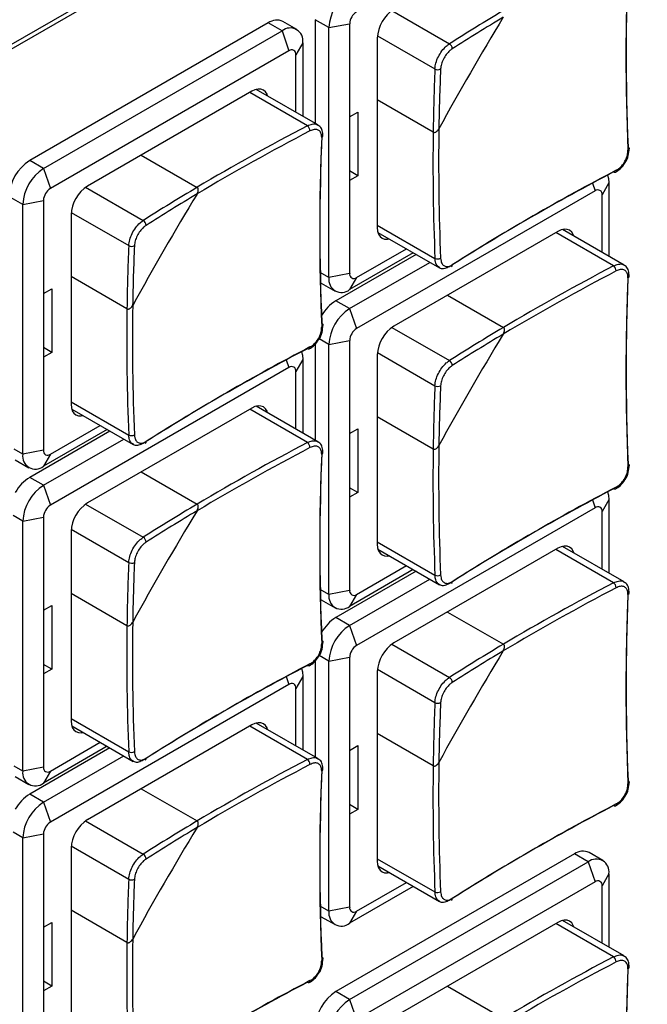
# Model space of a CAD drawing. Header units: millimetres. Extents: x 7146 to 9108, y -1574 to -663.
# Tile 260 of 289: x 8654 to 8686, y -1221 to -1171. Entities that reach past the tile are written whole.
import ezdxf

# ---------------------------------------------------------------- set-up
doc = ezdxf.new("R2010")
doc.units = ezdxf.units.MM
doc.header["$LTSCALE"] = 3

msp = doc.modelspace()

# ---------------------------------------------------------------- linework, layer by layer
at = {"linetype": 'Continuous', "lineweight": 30}
for p, q in [((8801.369, -1086.814), (8615.703, -1193.997)), ((8799.045, -1088.391), (8615.906, -1194.115)), ((8673.328, -1170.251), (8676.28, -1171.955)), ((8666.994, -1170.88), (8654.761, -1177.942)), ((8667.701, -1171.288), (8666.994, -1170.88)), ((8668.451, -1171.214), (8667.743, -1170.806)), ((8670.105, -1171.125), (8669.398, -1170.717)), ((8669.398, -1170.717), (8669.398, -1176.036)), ((8670.105, -1171.125), (8671.165, -1170.921)), ((8671.165, -1170.921), (8671.165, -1175.698)), ((8655.468, -1178.35), (8667.701, -1171.288)), ((8667.701, -1171.288), (8668.054, -1172.309)), ((8670.105, -1183.945), (8670.105, -1171.125)), ((8672.586, -1171.537), (8675.537, -1173.241)), ((8668.761, -1171.901), (8668.408, -1172.513)), ((8668.761, -1171.901), (8668.761, -1175.669)), ((8672.58, -1171.656), (8672.58, -1181.373)), ((8668.054, -1172.309), (8655.821, -1179.371)), ((8668.408, -1175.464), (8668.408, -1172.513)), ((8666.145, -1174.391), (8657.73, -1179.248)), ((8668.996, -1176.159), (8666.039, -1174.452)), ((8669.533, -1176.114), (8666.379, -1174.294)), ((8675.446, -1176.487), (8672.58, -1174.833)), ((8671.165, -1175.698), (8671.59, -1175.453)), ((8671.59, -1175.453), (8671.59, -1178.719)), ((8671.165, -1175.698), (8671.165, -1178.964)), ((8655.468, -1178.35), (8654.761, -1177.942)), ((8660.481, -1177.66), (8663.347, -1179.315)), ((8655.468, -1178.35), (8655.821, -1179.371)), ((8671.59, -1178.719), (8671.165, -1178.474)), ((8671.59, -1178.719), (8671.165, -1178.964)), ((8671.165, -1178.964), (8671.165, -1183.741)), ((8683.615, -1179.101), (8683.752, -1179.496)), ((8684.459, -1179.088), (8684.106, -1179.7)), ((8684.459, -1179.088), (8684.459, -1182.856)), ((8657.63, -1179.313), (8660.582, -1181.017)), ((8683.752, -1179.496), (8671.519, -1186.558)), ((8654.407, -1180.187), (8653.7, -1179.779)), ((8654.407, -1180.187), (8655.468, -1179.983)), ((8655.468, -1179.983), (8655.468, -1184.76)), ((8684.106, -1182.652), (8684.106, -1179.7)), ((8654.407, -1193.007), (8654.407, -1180.187)), ((8656.888, -1180.599), (8659.839, -1182.303)), ((8656.882, -1180.718), (8656.882, -1190.435)), ((8672.58, -1181.25), (8675.537, -1182.958)), ((8672.613, -1181.625), (8675.766, -1183.445)), ((8681.843, -1181.578), (8673.428, -1186.435)), ((8684.694, -1183.346), (8681.737, -1181.639)), ((8685.231, -1183.301), (8682.077, -1181.481)), ((8674.429, -1182.673), (8671.165, -1184.557)), ((8671.519, -1183.945), (8674.075, -1182.469)), ((8674.571, -1182.755), (8670.458, -1185.129)), ((8671.165, -1185.537), (8675.278, -1183.163)), ((8670.105, -1183.945), (8669.659, -1183.688)), ((8659.748, -1185.549), (8656.882, -1183.895)), ((8671.165, -1183.741), (8670.105, -1183.945)), ((8671.519, -1183.945), (8671.165, -1184.557)), ((8655.468, -1184.76), (8655.892, -1184.515)), ((8655.892, -1184.515), (8655.892, -1187.781)), ((8669.708, -1184.223), (8670.416, -1184.632)), ((8655.468, -1184.76), (8655.468, -1188.026)), ((8671.165, -1185.537), (8670.458, -1185.129)), ((8676.179, -1184.847), (8679.045, -1186.502)), ((8671.165, -1185.537), (8671.519, -1186.558)), ((8673.328, -1186.5), (8676.28, -1188.204)), ((8670.105, -1187.374), (8669.603, -1187.085)), ((8670.105, -1187.374), (8671.165, -1187.17)), ((8671.165, -1187.17), (8671.165, -1191.947)), ((8655.892, -1187.781), (8655.468, -1187.536)), ((8669.398, -1187.354), (8669.398, -1192.285)), ((8670.105, -1200.194), (8670.105, -1187.374)), ((8655.892, -1187.781), (8655.468, -1188.026)), ((8655.468, -1188.026), (8655.468, -1192.803)), ((8667.917, -1188.163), (8668.054, -1188.558)), ((8668.761, -1188.15), (8668.408, -1188.762)), ((8668.761, -1188.15), (8668.761, -1191.918)), ((8672.58, -1187.905), (8672.58, -1197.622)), ((8672.586, -1187.786), (8675.537, -1189.49)), ((8668.054, -1188.558), (8655.821, -1195.62)), ((8668.408, -1191.714), (8668.408, -1188.762)), ((8656.882, -1190.312), (8659.839, -1192.02)), ((8656.915, -1190.687), (8660.069, -1192.507)), ((8666.145, -1190.64), (8657.73, -1195.498)), ((8668.996, -1192.409), (8666.039, -1190.701)), ((8669.533, -1192.363), (8666.379, -1190.543)), ((8675.446, -1192.736), (8672.58, -1191.082)), ((8658.731, -1191.735), (8655.468, -1193.619)), ((8655.821, -1193.007), (8658.378, -1191.531)), ((8671.165, -1191.947), (8671.59, -1191.702)), ((8671.59, -1191.702), (8671.59, -1194.968)), ((8658.873, -1191.817), (8654.761, -1194.191)), ((8655.468, -1194.599), (8659.58, -1192.225)), ((8671.165, -1191.947), (8671.165, -1195.213)), ((8654.407, -1193.007), (8653.962, -1192.75)), ((8655.468, -1192.803), (8654.407, -1193.007)), ((8654.011, -1193.285), (8654.718, -1193.694)), ((8655.821, -1193.007), (8655.468, -1193.619)), ((8655.468, -1194.599), (8654.761, -1194.191)), ((8660.481, -1193.909), (8663.347, -1195.564)), ((8655.468, -1194.599), (8655.821, -1195.62)), ((8671.59, -1194.968), (8671.165, -1194.723)), ((8671.59, -1194.968), (8671.165, -1195.213)), ((8671.165, -1195.213), (8671.165, -1199.99)), ((8657.63, -1195.562), (8660.582, -1197.266)), ((8683.752, -1195.745), (8671.519, -1202.807)), ((8683.615, -1195.35), (8683.752, -1195.745)), ((8684.459, -1195.337), (8684.106, -1195.949)), ((8684.459, -1195.337), (8684.459, -1199.105)), ((8654.407, -1196.436), (8653.906, -1196.147)), ((8654.407, -1196.436), (8655.468, -1196.232)), ((8655.468, -1196.232), (8655.468, -1201.009)), ((8684.106, -1198.901), (8684.106, -1195.949)), ((8654.407, -1209.256), (8654.407, -1196.436)), ((8656.882, -1196.967), (8656.882, -1206.684)), ((8656.888, -1196.848), (8659.839, -1198.552)), ((8672.58, -1197.5), (8675.537, -1199.207)), ((8681.843, -1197.827), (8673.428, -1202.685)), ((8685.231, -1199.55), (8682.077, -1197.73)), ((8672.613, -1197.874), (8675.766, -1199.694)), ((8684.694, -1199.596), (8681.737, -1197.888)), ((8671.519, -1200.194), (8674.075, -1198.718)), ((8674.571, -1199.004), (8670.458, -1201.378)), ((8674.429, -1198.922), (8671.165, -1200.806)), ((8671.165, -1201.786), (8675.278, -1199.412)), ((8659.748, -1201.798), (8656.882, -1200.144)), ((8670.105, -1200.194), (8669.659, -1199.937)), ((8671.165, -1199.99), (8670.105, -1200.194)), ((8671.519, -1200.194), (8671.165, -1200.806)), ((8655.468, -1201.009), (8655.892, -1200.764)), ((8655.892, -1200.764), (8655.892, -1204.03)), ((8669.708, -1200.472), (8670.416, -1200.881)), ((8655.468, -1201.009), (8655.468, -1204.275)), ((8671.165, -1201.786), (8670.458, -1201.378)), ((8676.179, -1201.097), (8679.045, -1202.751)), ((8671.165, -1201.786), (8671.519, -1202.807)), ((8673.328, -1202.749), (8676.28, -1204.453)), ((8670.105, -1203.623), (8669.603, -1203.334)), ((8655.892, -1204.03), (8655.468, -1203.785)), ((8669.398, -1203.603), (8669.398, -1208.534)), ((8670.105, -1203.623), (8671.165, -1203.419)), ((8670.105, -1216.443), (8670.105, -1203.623)), ((8671.165, -1203.419), (8671.165, -1208.196)), ((8655.892, -1204.03), (8655.468, -1204.275)), ((8655.468, -1204.275), (8655.468, -1209.052)), ((8667.917, -1204.412), (8668.054, -1204.807)), ((8668.761, -1204.399), (8668.408, -1205.011)), ((8668.761, -1204.399), (8668.761, -1208.167)), ((8672.58, -1204.154), (8672.58, -1213.871)), ((8672.586, -1204.035), (8675.537, -1205.739)), ((8668.054, -1204.807), (8655.821, -1211.869)), ((8668.408, -1207.963), (8668.408, -1205.011)), ((8656.882, -1206.562), (8659.839, -1208.269)), ((8656.915, -1206.936), (8660.069, -1208.756)), ((8666.145, -1206.889), (8657.73, -1211.747)), ((8669.533, -1208.612), (8666.379, -1206.792)), ((8668.996, -1208.658), (8666.039, -1206.95)), ((8675.446, -1208.986), (8672.58, -1207.331)), ((8655.821, -1209.256), (8658.378, -1207.78)), ((8671.165, -1208.196), (8671.59, -1207.951)), ((8671.59, -1207.951), (8671.59, -1211.217)), ((8658.873, -1208.066), (8654.761, -1210.44)), ((8658.731, -1207.984), (8655.468, -1209.869)), ((8671.165, -1208.196), (8671.165, -1211.462)), ((8655.468, -1210.848), (8659.58, -1208.474)), ((8654.407, -1209.256), (8653.962, -1208.999)), ((8655.468, -1209.052), (8654.407, -1209.256)), ((8655.821, -1209.256), (8655.468, -1209.869)), ((8654.011, -1209.535), (8654.718, -1209.943)), ((8655.468, -1210.848), (8654.761, -1210.44)), ((8660.481, -1210.159), (8663.347, -1211.813)), ((8655.468, -1210.848), (8655.821, -1211.869)), ((8671.59, -1211.217), (8671.165, -1210.972)), ((8671.59, -1211.217), (8671.165, -1211.462)), ((8671.165, -1211.462), (8671.165, -1216.239)), ((8657.63, -1211.811), (8660.582, -1213.515)), ((8654.407, -1212.686), (8653.906, -1212.396)), ((8654.407, -1212.686), (8655.468, -1212.481)), ((8655.468, -1212.481), (8655.468, -1217.258)), ((8654.407, -1225.505), (8654.407, -1212.686)), ((8656.882, -1213.216), (8656.882, -1222.933)), ((8656.888, -1213.097), (8659.839, -1214.801)), ((8682.691, -1213.505), (8670.458, -1220.567)), ((8683.398, -1213.913), (8682.691, -1213.505)), ((8684.148, -1213.839), (8683.441, -1213.431)), ((8671.165, -1220.975), (8683.398, -1213.913)), ((8672.58, -1213.749), (8675.537, -1215.456)), ((8683.398, -1213.913), (8683.752, -1214.934)), ((8672.613, -1214.123), (8675.766, -1215.943)), ((8683.752, -1214.934), (8671.519, -1221.996)), ((8671.519, -1216.443), (8674.075, -1214.967)), ((8684.459, -1214.526), (8684.106, -1215.138)), ((8684.459, -1214.526), (8684.459, -1218.293)), ((8674.429, -1215.172), (8671.165, -1217.056)), ((8684.106, -1218.089), (8684.106, -1215.138)), ((8659.748, -1218.048), (8656.882, -1216.393)), ((8670.105, -1216.443), (8669.659, -1216.186)), ((8671.165, -1216.239), (8670.105, -1216.443)), ((8671.519, -1216.443), (8671.165, -1217.056)), ((8655.468, -1217.258), (8655.892, -1217.013)), ((8655.892, -1217.013), (8655.892, -1220.279)), ((8669.708, -1216.722), (8670.416, -1217.13)), ((8681.843, -1217.016), (8673.428, -1221.873)), ((8685.231, -1218.739), (8682.077, -1216.918)), ((8655.468, -1217.258), (8655.468, -1220.524)), ((8684.694, -1218.784), (8681.737, -1217.077)), ((8655.892, -1220.279), (8655.468, -1220.034)), ((8655.892, -1220.279), (8655.468, -1220.524)), ((8655.468, -1220.524), (8655.468, -1225.301)), ((8671.165, -1220.975), (8670.458, -1220.567)), ((8676.179, -1220.285), (8679.045, -1221.94)), ((8671.165, -1220.975), (8671.519, -1221.996))]:
    msp.add_line(p, q, dxfattribs=at)
at = {"linetype": 'Continuous', "lineweight": 30, "flags": 128}
for points in [[(8666.96, -1174.629), (8666.929, -1174.543), (8666.851, -1174.419), (8666.745, -1174.331), (8666.616, -1174.284), (8666.47, -1174.278), (8666.311, -1174.314), (8666.145, -1174.391)], [(8685.437, -1177.243), (8685.462, -1177.259), (8685.481, -1177.279), (8685.492, -1177.3), (8685.495, -1177.322), (8685.49, -1177.344), (8685.477, -1177.366), (8685.456, -1177.385), (8685.428, -1177.402)], [(8684.828, -1178.442), (8684.827, -1178.474), (8684.82, -1178.502), (8684.809, -1178.524), (8684.792, -1178.54), (8684.771, -1178.548), (8684.747, -1178.549), (8684.721, -1178.543), (8684.694, -1178.529)], [(8684.389, -1178.689), (8684.439, -1178.86), (8684.459, -1179.088)], [(8672.58, -1181.373), (8672.596, -1181.555), (8672.644, -1181.71), (8672.723, -1181.835), (8672.828, -1181.922), (8672.957, -1181.97), (8673.103, -1181.976), (8673.194, -1181.96)], [(8682.658, -1181.816), (8682.627, -1181.73), (8682.548, -1181.606), (8682.443, -1181.518), (8682.314, -1181.471), (8682.168, -1181.465), (8682.008, -1181.501), (8681.843, -1181.578)], [(8669.739, -1186.305), (8669.765, -1186.321), (8669.783, -1186.341), (8669.794, -1186.362), (8669.797, -1186.384), (8669.792, -1186.406), (8669.779, -1186.428), (8669.758, -1186.447), (8669.731, -1186.465)], [(8668.691, -1187.752), (8668.741, -1187.923), (8668.761, -1188.15)], [(8669.131, -1187.504), (8669.129, -1187.536), (8669.123, -1187.564), (8669.111, -1187.586), (8669.094, -1187.602), (8669.073, -1187.61), (8669.05, -1187.611), (8669.024, -1187.605), (8668.996, -1187.591)], [(8656.882, -1190.435), (8656.898, -1190.617), (8656.947, -1190.773), (8657.025, -1190.897), (8657.13, -1190.984), (8657.259, -1191.032), (8657.406, -1191.038), (8657.496, -1191.022)], [(8666.96, -1190.878), (8666.929, -1190.792), (8666.851, -1190.668), (8666.745, -1190.581), (8666.616, -1190.533), (8666.47, -1190.527), (8666.311, -1190.563), (8666.145, -1190.64)], [(8685.437, -1193.492), (8685.462, -1193.509), (8685.481, -1193.528), (8685.492, -1193.549), (8685.495, -1193.571), (8685.49, -1193.593), (8685.477, -1193.615), (8685.456, -1193.634), (8685.428, -1193.652)], [(8684.828, -1194.691), (8684.827, -1194.723), (8684.82, -1194.751), (8684.809, -1194.773), (8684.792, -1194.789), (8684.771, -1194.798), (8684.747, -1194.798), (8684.721, -1194.792), (8684.694, -1194.778)], [(8684.389, -1194.939), (8684.439, -1195.11), (8684.459, -1195.337)], [(8672.58, -1197.622), (8672.596, -1197.804), (8672.644, -1197.96), (8672.723, -1198.084), (8672.828, -1198.171), (8672.957, -1198.219), (8673.103, -1198.225), (8673.194, -1198.209)], [(8682.658, -1198.065), (8682.627, -1197.979), (8682.548, -1197.855), (8682.443, -1197.768), (8682.314, -1197.72), (8682.168, -1197.714), (8682.008, -1197.75), (8681.843, -1197.827)], [(8669.739, -1202.554), (8669.765, -1202.571), (8669.783, -1202.59), (8669.794, -1202.611), (8669.797, -1202.633), (8669.792, -1202.655), (8669.779, -1202.677), (8669.758, -1202.697), (8669.731, -1202.714)], [(8669.131, -1203.753), (8669.129, -1203.785), (8669.123, -1203.813), (8669.111, -1203.835), (8669.094, -1203.851), (8669.073, -1203.86), (8669.05, -1203.861), (8669.024, -1203.854), (8668.996, -1203.84)], [(8668.691, -1204.001), (8668.741, -1204.172), (8668.761, -1204.399)], [(8656.882, -1206.684), (8656.898, -1206.866), (8656.947, -1207.022), (8657.025, -1207.146), (8657.13, -1207.233), (8657.259, -1207.281), (8657.406, -1207.287), (8657.496, -1207.271)], [(8666.96, -1207.127), (8666.929, -1207.041), (8666.851, -1206.917), (8666.745, -1206.83), (8666.616, -1206.782), (8666.47, -1206.776), (8666.311, -1206.812), (8666.145, -1206.889)], [(8685.437, -1209.741), (8685.462, -1209.758), (8685.481, -1209.777), (8685.492, -1209.798), (8685.495, -1209.82), (8685.49, -1209.842), (8685.477, -1209.864), (8685.456, -1209.884), (8685.428, -1209.901)], [(8684.828, -1210.94), (8684.827, -1210.972), (8684.82, -1211), (8684.809, -1211.022), (8684.792, -1211.038), (8684.771, -1211.047), (8684.747, -1211.048), (8684.721, -1211.041), (8684.694, -1211.027)], [(8672.58, -1213.871), (8672.596, -1214.053), (8672.644, -1214.209), (8672.723, -1214.333), (8672.828, -1214.421), (8672.957, -1214.468), (8673.103, -1214.474), (8673.194, -1214.458)], [(8682.658, -1217.254), (8682.627, -1217.168), (8682.548, -1217.044), (8682.443, -1216.956), (8682.314, -1216.909), (8682.168, -1216.903), (8682.008, -1216.939), (8681.843, -1217.016)], [(8669.739, -1218.803), (8669.765, -1218.82), (8669.783, -1218.839), (8669.794, -1218.86), (8669.797, -1218.882), (8669.792, -1218.905), (8669.779, -1218.926), (8669.758, -1218.946), (8669.731, -1218.963)], [(8669.131, -1220.002), (8669.129, -1220.035), (8669.123, -1220.062), (8669.111, -1220.085), (8669.094, -1220.1), (8669.073, -1220.109), (8669.05, -1220.11), (8669.024, -1220.103), (8668.996, -1220.089)]]:
    msp.add_lwpolyline(points, dxfattribs=at)
at = {"linetype": 'Continuous', "lineweight": 30}
for centre, radius, start, end in [((8801.011, -1172.384), 115.676, 177.59286, 182.40714), ((8800.847, -1172.552), 115.52, 177.59353, 182.40647), ((8672.408, -1171.23), 2.305, 122.6055, 177.3943), ((8671.933, -1170.956), 0.768, 122.6049, 177.3946), ((8674.422, -1171.74), 1.844, 122.6053, 177.3945), ((8735.363, -1264.849), 110.092, 120.76751, 122.45762), ((8667.433, -1171.493), 0.754, 65.6924, 125.6182), ((8807.327, -1248.472), 150.075, 148.73964, 151.26036), ((8735.363, -1264.865), 109.815, 120.85649, 122.45761), ((8668.115, -1171.796), 0.655, 350.7868, 129.2032), ((8676.135, -1172.209), 0.292, 0.8335, 60.4096), ((8668.192, -1172.478), 0.218, 350.7883, 129.2026), ((8785.539, -1177.967), 110.103, 177.53972, 179.2298), ((8675.685, -1172.989), 0.292, 239.5947, 299.1597), ((8785.55, -1177.958), 109.824, 177.5397, 179.14083), ((8723.94, -1281.159), 118.216, 117.62186, 120.83733), ((8723.968, -1281.207), 118.562, 117.62308, 120.75044), ((8668.812, -1176.419), 0.318, 0.3609, 54.651), ((8785.313, -1181.447), 115.676, 177.59286, 182.40714), ((8794.006, -1178.046), 118.57, 179.24686, 182.37424), ((8793.95, -1178.045), 118.224, 179.15997, 182.37547), ((8785.149, -1181.614), 115.52, 177.59353, 182.40647), ((8669.69, -1176.663), 0.108, 291.9227, 350.6402), ((8656.003, -1179.884), 2.305, 122.6054, 177.3945), ((8656.71, -1180.292), 2.305, 122.6054, 177.3945), ((8738.265, -1281.042), 115.667, 117.59017, 122.40445), ((8738.328, -1280.816), 115.511, 117.59084, 122.40378), ((8656.235, -1180.018), 0.768, 122.6061, 177.3934), ((8658.724, -1180.802), 1.844, 122.6053, 177.3945), ((8791.629, -1257.535), 150.075, 148.73964, 151.26036), ((8719.665, -1273.911), 110.092, 120.76751, 122.45762), ((8719.663, -1273.925), 109.812, 120.85648, 122.45764), ((8683.89, -1179.665), 0.218, 350.7838, 129.2039), ((8660.438, -1181.271), 0.292, 0.8414, 60.4064), ((8769.841, -1187.029), 110.103, 177.53972, 179.2298), ((8659.987, -1182.051), 0.292, 239.5947, 299.1597), ((8769.852, -1187.021), 109.824, 177.5397, 179.14083), ((8675.67, -1182.668), 0.318, 245.3558, 299.6368), ((8676.328, -1183.31), 0.101, 305.8928, 10.2312), ((8739.637, -1288.346), 118.215, 117.62185, 120.83734), ((8739.666, -1288.394), 118.562, 117.62308, 120.75044), ((8684.51, -1183.606), 0.318, 0.3565, 54.6508), ((8670.751, -1184.05), 0.655, 170.7864, 309.2036), ((8671.381, -1183.776), 0.218, 170.7863, 309.2045), ((8800.847, -1188.801), 115.52, 177.59353, 182.40647), ((8801.011, -1188.634), 115.676, 177.59286, 182.40714), ((8685.388, -1183.85), 0.108, 291.9216, 350.6407), ((8671.598, -1186.958), 2.156, 121.9291, 150.4682), ((8778.308, -1187.108), 118.57, 179.24686, 182.37424), ((8778.252, -1187.107), 118.224, 179.15997, 182.37547), ((8672.408, -1187.479), 2.305, 122.6054, 177.3943), ((8671.933, -1187.205), 0.768, 122.6051, 177.3944), ((8674.422, -1187.989), 1.844, 122.6053, 177.3945), ((8735.363, -1281.098), 110.092, 120.76751, 122.45762), ((8807.33, -1264.723), 150.079, 148.73967, 151.26033), ((8735.363, -1281.115), 109.815, 120.85649, 122.45761), ((8722.567, -1290.104), 115.667, 117.59017, 122.40445), ((8722.63, -1289.878), 115.511, 117.59084, 122.40378), ((8676.135, -1188.458), 0.292, 0.8339, 60.4093), ((8668.192, -1188.727), 0.218, 350.7885, 129.2023), ((8785.539, -1194.216), 110.103, 177.53972, 179.2298), ((8675.685, -1189.238), 0.292, 239.5938, 299.1607), ((8785.55, -1194.208), 109.824, 177.5397, 179.14082), ((8659.972, -1191.73), 0.318, 245.3558, 299.6368), ((8655.683, -1192.838), 0.218, 170.7883, 309.2024), ((8660.63, -1192.372), 0.102, 305.8997, 10.2163), ((8723.94, -1297.409), 118.216, 117.62186, 120.83733), ((8723.968, -1297.456), 118.562, 117.62308, 120.75044), ((8668.812, -1192.668), 0.318, 0.3613, 54.6508), ((8794.006, -1194.295), 118.57, 179.24686, 182.37424), ((8793.95, -1194.294), 118.224, 179.15997, 182.37547), ((8655.054, -1193.112), 0.655, 170.786, 309.2035), ((8785.149, -1197.863), 115.52, 177.59353, 182.40647), ((8785.313, -1197.696), 115.676, 177.59286, 182.40714), ((8669.69, -1192.912), 0.108, 291.9216, 350.6407), ((8655.901, -1196.021), 2.156, 121.9296, 150.4678), ((8656.71, -1196.541), 2.305, 122.6054, 177.3945), ((8738.265, -1297.291), 115.667, 117.59017, 122.40445), ((8738.328, -1297.065), 115.511, 117.59084, 122.40378), ((8656.235, -1196.267), 0.768, 122.6063, 177.3932), ((8658.724, -1197.051), 1.844, 122.6053, 177.3945), ((8719.665, -1290.16), 110.092, 120.76751, 122.45762), ((8683.89, -1195.914), 0.218, 350.7835, 129.2043), ((8791.632, -1273.786), 150.079, 148.73967, 151.26033), ((8719.663, -1290.174), 109.812, 120.85648, 122.45764), ((8660.438, -1197.52), 0.292, 0.8418, 60.4062), ((8769.841, -1203.279), 110.103, 177.53972, 179.2298), ((8659.987, -1198.3), 0.292, 239.5938, 299.1607), ((8769.853, -1203.27), 109.824, 177.5397, 179.14082), ((8675.67, -1198.917), 0.318, 245.355, 299.6382), ((8676.328, -1199.559), 0.101, 305.6948, 10.4286), ((8739.637, -1304.595), 118.215, 117.62185, 120.83734), ((8739.666, -1304.643), 118.562, 117.62308, 120.75044), ((8684.51, -1199.855), 0.318, 0.3554, 54.6518), ((8670.751, -1200.299), 0.655, 170.7866, 309.2034), ((8671.381, -1200.025), 0.218, 170.786, 309.2054), ((8800.847, -1205.05), 115.52, 177.59353, 182.40647), ((8801.011, -1204.883), 115.676, 177.59286, 182.40714), ((8685.388, -1200.099), 0.108, 291.9239, 350.6384), ((8671.599, -1203.208), 2.156, 121.9296, 150.4678), ((8778.308, -1203.357), 118.57, 179.24686, 182.37424), ((8778.252, -1203.356), 118.224, 179.15997, 182.37547), ((8672.408, -1203.728), 2.305, 122.6056, 177.3942), ((8671.933, -1203.454), 0.768, 122.6049, 177.3946), ((8674.422, -1204.238), 1.844, 122.6054, 177.3945), ((8735.363, -1297.347), 110.092, 120.76751, 122.45762), ((8807.328, -1280.971), 150.076, 148.73965, 151.26035), ((8735.363, -1297.364), 109.815, 120.85649, 122.45761), ((8722.567, -1306.353), 115.667, 117.59017, 122.40445), ((8722.63, -1306.128), 115.511, 117.59084, 122.40378), ((8668.192, -1204.976), 0.218, 350.7881, 129.2026), ((8676.135, -1204.707), 0.292, 0.8327, 60.4105), ((8785.539, -1210.466), 110.103, 177.53972, 179.2298), ((8675.685, -1205.487), 0.292, 239.5948, 299.1597), ((8785.55, -1210.457), 109.824, 177.5397, 179.14082), ((8659.972, -1207.98), 0.318, 245.355, 299.6382), ((8660.63, -1208.621), 0.101, 305.7018, 10.4136), ((8723.94, -1313.658), 118.216, 117.62186, 120.83733), ((8723.968, -1313.705), 118.562, 117.62308, 120.75044), ((8668.812, -1208.917), 0.318, 0.3602, 54.6518), ((8793.95, -1210.543), 118.224, 179.15997, 182.37547), ((8655.054, -1209.361), 0.655, 170.7862, 309.2033), ((8655.683, -1209.087), 0.218, 170.788, 309.2034), ((8785.149, -1214.112), 115.52, 177.59353, 182.40647), ((8785.313, -1213.945), 115.676, 177.59286, 182.40714), ((8669.69, -1209.161), 0.108, 291.9239, 350.6384), ((8794.006, -1210.544), 118.57, 179.24686, 182.37425), ((8655.901, -1212.27), 2.156, 121.93, 150.4673), ((8656.71, -1212.79), 2.305, 122.6056, 177.3944), ((8738.328, -1313.315), 115.511, 117.59084, 122.40378), ((8738.265, -1313.54), 115.667, 117.59017, 122.40445), ((8656.235, -1212.516), 0.768, 122.6061, 177.3934), ((8658.724, -1213.3), 1.844, 122.6054, 177.3945), ((8719.665, -1306.409), 110.092, 120.76751, 122.45762), ((8791.63, -1290.033), 150.076, 148.73965, 151.26035), ((8719.663, -1306.423), 109.812, 120.85648, 122.45764), ((8683.131, -1214.118), 0.754, 65.693, 125.6181), ((8660.438, -1213.769), 0.292, 0.8406, 60.4073), ((8683.812, -1214.421), 0.655, 350.7854, 129.2038), ((8769.841, -1219.528), 110.103, 177.53972, 179.2298), ((8659.987, -1214.549), 0.292, 239.5948, 299.1597), ((8769.853, -1219.519), 109.824, 177.5397, 179.14082), ((8683.89, -1215.103), 0.218, 350.7838, 129.2055), ((8675.67, -1215.167), 0.318, 245.3547, 299.6372), ((8676.326, -1215.807), 0.103, 306.4909, 9.6349), ((8670.751, -1216.548), 0.655, 170.7864, 309.2034), ((8671.381, -1216.274), 0.218, 170.7857, 309.205), ((8778.308, -1219.606), 118.57, 179.24686, 182.37425), ((8778.252, -1219.605), 118.224, 179.15997, 182.37547), ((8739.637, -1323.784), 118.215, 117.62185, 120.83734), ((8739.666, -1323.832), 118.562, 117.62308, 120.75044), ((8684.51, -1219.044), 0.318, 0.3564, 54.6503), ((8800.847, -1224.239), 115.52, 177.59353, 182.40647), ((8801.011, -1224.071), 115.676, 177.59286, 182.40714), ((8685.388, -1219.288), 0.108, 291.9266, 350.6398), ((8722.63, -1322.377), 115.511, 117.59084, 122.40378), ((8722.567, -1322.603), 115.667, 117.59017, 122.40445), ((8671.701, -1222.509), 2.305, 122.6054, 177.3942), ((8672.408, -1222.917), 2.305, 122.6054, 177.3942)]:
    msp.add_arc(centre, radius, start, end, dxfattribs=at)
for points, knots in [([(8614.832, -1184.603), (8616.742, -1183.501), (8653.452, -1162.309), (8707.631, -1131.103), (8768.369, -1095.88), (8795.748, -1080.266), (8805.925, -1074.254), (8807.89, -1073.199), (8808.589, -1072.659), (8808.826, -1072.475)], [0, 0, 0, 0, 0.029527, 0.567428, 0.836378, 0.970853, 0.987662, 0.995807, 1, 1, 1, 1]), ([(8675.537, -1173.241), (8675.548, -1173.142), (8675.571, -1172.943), (8675.702, -1172.615), (8675.889, -1172.312), (8676.093, -1172.085), (8676.226, -1171.992), (8676.28, -1171.955)], [0, 0, 0, 0, 0.214468, 0.428996, 0.643252, 0.857373, 1, 1, 1, 1]), ([(8676.428, -1172.205), (8676.385, -1172.235), (8676.278, -1172.311), (8676.114, -1172.495), (8675.963, -1172.739), (8675.856, -1173.004), (8675.837, -1173.164), (8675.827, -1173.244)], [0, 0, 0, 0, 0.142651, 0.356761, 0.570993, 0.785502, 1, 1, 1, 1]), ([(8668.996, -1176.159), (8669.082, -1176.124), (8669.253, -1176.052), (8669.438, -1176.054), (8669.509, -1176.111), (8669.526, -1176.125)], [0, 0, 0, 0, 0.429453, 0.859023, 1, 1, 1, 1]), ([(8669.792, -1176.68), (8669.79, -1176.587), (8669.784, -1176.405), (8669.676, -1176.206), (8669.565, -1176.146), (8669.526, -1176.125)], [0, 0, 0, 0, 0.406449, 0.790556, 1, 1, 1, 1]), ([(8669.731, -1176.764), (8669.73, -1176.715), (8669.727, -1176.593), (8669.66, -1176.443), (8669.525, -1176.346), (8669.342, -1176.328), (8669.201, -1176.388), (8669.131, -1176.417)], [0, 0, 0, 0, 0.142651, 0.356762, 0.570996, 0.785504, 1, 1, 1, 1]), ([(8675.446, -1176.487), (8675.455, -1176.491), (8675.477, -1176.501), (8675.523, -1176.501), (8675.586, -1176.479), (8675.662, -1176.422), (8675.712, -1176.358), (8675.736, -1176.317), (8675.739, -1176.312)], [0, 0, 0, 0, 0.092406, 0.221891, 0.3963, 0.637999, 0.95652, 1, 1, 1, 1]), ([(8675.446, -1176.487), (8675.455, -1176.491), (8675.477, -1176.501), (8675.523, -1176.501), (8675.586, -1176.479), (8675.662, -1176.422), (8675.712, -1176.358), (8675.736, -1176.317), (8675.739, -1176.312)], [0, 0, 0, 0, 0.092406, 0.221891, 0.3963, 0.637999, 0.95652, 1, 1, 1, 1]), ([(8684.828, -1178.442), (8684.875, -1178.414), (8684.992, -1178.344), (8685.165, -1178.166), (8685.318, -1177.922), (8685.418, -1177.652), (8685.425, -1177.486), (8685.428, -1177.402)], [0, 0, 0, 0, 0.14265, 0.356768, 0.570999, 0.785505, 1, 1, 1, 1]), ([(8685.269, -1178.074), (8685.276, -1178.066), (8685.366, -1177.955), (8685.469, -1177.68), (8685.486, -1177.438), (8685.494, -1177.317)], [0, 0, 0, 0, 0.040051, 0.52005, 1, 1, 1, 1]), ([(8684.786, -1178.538), (8684.876, -1178.484), (8685.062, -1178.372), (8685.199, -1178.176), (8685.269, -1178.074)], [0, 0, 0, 0, 0.486105, 1, 1, 1, 1]), ([(8663.342, -1179.656), (8663.362, -1179.617), (8663.397, -1179.548), (8663.41, -1179.45), (8663.401, -1179.382), (8663.379, -1179.338), (8663.357, -1179.322), (8663.347, -1179.315)], [0, 0, 0, 0, 0.332466, 0.576139, 0.752672, 0.891573, 1, 1, 1, 1]), ([(8663.342, -1179.656), (8663.362, -1179.617), (8663.397, -1179.548), (8663.41, -1179.45), (8663.401, -1179.382), (8663.379, -1179.338), (8663.357, -1179.322), (8663.347, -1179.315)], [0, 0, 0, 0, 0.332466, 0.576139, 0.752672, 0.891573, 1, 1, 1, 1]), ([(8659.839, -1182.303), (8659.851, -1182.204), (8659.873, -1182.005), (8660.004, -1181.677), (8660.191, -1181.374), (8660.396, -1181.148), (8660.529, -1181.054), (8660.582, -1181.017)], [0, 0, 0, 0, 0.214468, 0.428996, 0.643252, 0.857373, 1, 1, 1, 1]), ([(8660.73, -1181.267), (8660.687, -1181.297), (8660.581, -1181.373), (8660.417, -1181.557), (8660.265, -1181.801), (8660.158, -1182.066), (8660.139, -1182.226), (8660.13, -1182.306)], [0, 0, 0, 0, 0.14265, 0.356768, 0.570998, 0.785504, 1, 1, 1, 1]), ([(8675.772, -1183.433), (8675.733, -1183.411), (8675.635, -1183.354), (8675.558, -1183.176), (8675.543, -1183.02), (8675.537, -1182.958)], [0, 0, 0, 0, 0.285619, 0.714392, 1, 1, 1, 1]), ([(8675.827, -1182.945), (8675.832, -1182.996), (8675.845, -1183.124), (8675.922, -1183.28), (8676.058, -1183.377), (8676.234, -1183.39), (8676.363, -1183.325), (8676.428, -1183.292)], [0, 0, 0, 0, 0.14265, 0.356764, 0.570997, 0.785505, 1, 1, 1, 1]), ([(8676.28, -1183.386), (8676.2, -1183.425), (8676.041, -1183.504), (8675.862, -1183.506), (8675.79, -1183.448), (8675.772, -1183.433)], [0, 0, 0, 0, 0.428401, 0.856919, 1, 1, 1, 1]), ([(8684.694, -1183.346), (8684.78, -1183.311), (8684.951, -1183.239), (8685.136, -1183.241), (8685.206, -1183.298), (8685.224, -1183.312)], [0, 0, 0, 0, 0.4294537, 0.8590251, 1, 1, 1, 1]), ([(8685.428, -1183.951), (8685.428, -1183.902), (8685.425, -1183.78), (8685.358, -1183.63), (8685.223, -1183.533), (8685.039, -1183.515), (8684.899, -1183.575), (8684.828, -1183.604)], [0, 0, 0, 0, 0.14265, 0.356762, 0.570988, 0.785494, 1, 1, 1, 1]), ([(8685.49, -1183.867), (8685.487, -1183.774), (8685.482, -1183.592), (8685.374, -1183.393), (8685.263, -1183.333), (8685.224, -1183.312)], [0, 0, 0, 0, 0.406445, 0.790547, 1, 1, 1, 1]), ([(8659.748, -1185.549), (8659.757, -1185.554), (8659.779, -1185.564), (8659.825, -1185.563), (8659.888, -1185.542), (8659.964, -1185.484), (8660.014, -1185.421), (8660.038, -1185.379), (8660.041, -1185.374)], [0, 0, 0, 0, 0.092407, 0.221904, 0.396296, 0.637996, 0.95652, 1, 1, 1, 1]), ([(8659.748, -1185.549), (8659.757, -1185.554), (8659.779, -1185.564), (8659.825, -1185.563), (8659.888, -1185.542), (8659.964, -1185.484), (8660.014, -1185.421), (8660.038, -1185.379), (8660.041, -1185.374)], [0, 0, 0, 0, 0.092407, 0.221904, 0.396296, 0.637996, 0.95652, 1, 1, 1, 1]), ([(8669.131, -1187.504), (8669.177, -1187.476), (8669.294, -1187.406), (8669.468, -1187.228), (8669.62, -1186.984), (8669.72, -1186.715), (8669.727, -1186.548), (8669.731, -1186.465)], [0, 0, 0, 0, 0.142651, 0.356761, 0.570994, 0.785503, 1, 1, 1, 1]), ([(8669.572, -1187.137), (8669.578, -1187.128), (8669.668, -1187.018), (8669.771, -1186.742), (8669.788, -1186.5), (8669.796, -1186.379)], [0, 0, 0, 0, 0.0400364, 0.520041, 1, 1, 1, 1]), ([(8679.04, -1186.843), (8679.06, -1186.804), (8679.095, -1186.735), (8679.108, -1186.637), (8679.099, -1186.569), (8679.076, -1186.525), (8679.055, -1186.509), (8679.045, -1186.502)], [0, 0, 0, 0, 0.332461, 0.576139, 0.752672, 0.891574, 1, 1, 1, 1]), ([(8679.04, -1186.843), (8679.06, -1186.804), (8679.095, -1186.735), (8679.108, -1186.637), (8679.099, -1186.569), (8679.076, -1186.525), (8679.055, -1186.509), (8679.045, -1186.502)], [0, 0, 0, 0, 0.332461, 0.576139, 0.752672, 0.891574, 1, 1, 1, 1]), ([(8669.088, -1187.6), (8669.178, -1187.546), (8669.364, -1187.435), (8669.501, -1187.238), (8669.572, -1187.137)], [0, 0, 0, 0, 0.486116, 1, 1, 1, 1]), ([(8675.537, -1189.49), (8675.548, -1189.391), (8675.571, -1189.192), (8675.702, -1188.864), (8675.889, -1188.561), (8676.093, -1188.335), (8676.226, -1188.241), (8676.28, -1188.204)], [0, 0, 0, 0, 0.214468, 0.428997, 0.643252, 0.857373, 1, 1, 1, 1]), ([(8676.428, -1188.454), (8676.385, -1188.484), (8676.278, -1188.56), (8676.114, -1188.744), (8675.963, -1188.988), (8675.856, -1189.253), (8675.837, -1189.413), (8675.827, -1189.493)], [0, 0, 0, 0, 0.142651, 0.356762, 0.570994, 0.785501, 1, 1, 1, 1]), ([(8660.075, -1192.496), (8660.035, -1192.473), (8659.937, -1192.416), (8659.86, -1192.238), (8659.845, -1192.082), (8659.839, -1192.02)], [0, 0, 0, 0, 0.285619, 0.714392, 1, 1, 1, 1]), ([(8660.13, -1192.007), (8660.135, -1192.058), (8660.147, -1192.186), (8660.224, -1192.342), (8660.361, -1192.439), (8660.537, -1192.453), (8660.665, -1192.387), (8660.73, -1192.354)], [0, 0, 0, 0, 0.14265, 0.356758, 0.570989, 0.785495, 1, 1, 1, 1]), ([(8660.582, -1192.449), (8660.502, -1192.488), (8660.343, -1192.566), (8660.164, -1192.568), (8660.093, -1192.51), (8660.075, -1192.496)], [0, 0, 0, 0, 0.428401, 0.856919, 1, 1, 1, 1]), ([(8668.996, -1192.409), (8669.082, -1192.373), (8669.253, -1192.301), (8669.438, -1192.303), (8669.509, -1192.36), (8669.526, -1192.374)], [0, 0, 0, 0, 0.4294537, 0.8590251, 1, 1, 1, 1]), ([(8669.731, -1193.013), (8669.73, -1192.964), (8669.727, -1192.842), (8669.66, -1192.692), (8669.525, -1192.595), (8669.342, -1192.578), (8669.201, -1192.637), (8669.131, -1192.666)], [0, 0, 0, 0, 0.142651, 0.356761, 0.570995, 0.785504, 1, 1, 1, 1]), ([(8669.792, -1192.929), (8669.79, -1192.836), (8669.784, -1192.654), (8669.676, -1192.455), (8669.565, -1192.395), (8669.526, -1192.374)], [0, 0, 0, 0, 0.40645, 0.790556, 1, 1, 1, 1]), ([(8675.446, -1192.736), (8675.455, -1192.741), (8675.477, -1192.751), (8675.523, -1192.75), (8675.586, -1192.729), (8675.662, -1192.671), (8675.712, -1192.608), (8675.736, -1192.566), (8675.739, -1192.561)], [0, 0, 0, 0, 0.092406, 0.221892, 0.3963, 0.637994, 0.956517, 1, 1, 1, 1]), ([(8675.446, -1192.736), (8675.455, -1192.741), (8675.477, -1192.751), (8675.523, -1192.75), (8675.586, -1192.729), (8675.662, -1192.671), (8675.712, -1192.608), (8675.736, -1192.566), (8675.739, -1192.561)], [0, 0, 0, 0, 0.092406, 0.221892, 0.3963, 0.637994, 0.956517, 1, 1, 1, 1]), ([(8684.828, -1194.691), (8684.875, -1194.663), (8684.992, -1194.593), (8685.165, -1194.415), (8685.318, -1194.171), (8685.418, -1193.902), (8685.425, -1193.735), (8685.428, -1193.652)], [0, 0, 0, 0, 0.142649, 0.356767, 0.570997, 0.785504, 1, 1, 1, 1]), ([(8685.269, -1194.324), (8685.276, -1194.315), (8685.366, -1194.205), (8685.469, -1193.929), (8685.486, -1193.687), (8685.494, -1193.566)], [0, 0, 0, 0, 0.0400509, 0.5200502, 1, 1, 1, 1]), ([(8684.786, -1194.787), (8684.876, -1194.733), (8685.062, -1194.622), (8685.199, -1194.425), (8685.269, -1194.324)], [0, 0, 0, 0, 0.4861059, 1, 1, 1, 1]), ([(8663.342, -1195.905), (8663.362, -1195.866), (8663.397, -1195.797), (8663.41, -1195.699), (8663.401, -1195.632), (8663.379, -1195.587), (8663.357, -1195.571), (8663.347, -1195.564)], [0, 0, 0, 0, 0.332461, 0.576139, 0.752672, 0.891574, 1, 1, 1, 1]), ([(8663.342, -1195.905), (8663.362, -1195.866), (8663.397, -1195.797), (8663.41, -1195.699), (8663.401, -1195.632), (8663.379, -1195.587), (8663.357, -1195.571), (8663.347, -1195.564)], [0, 0, 0, 0, 0.332461, 0.576139, 0.752672, 0.891574, 1, 1, 1, 1]), ([(8659.839, -1198.552), (8659.851, -1198.453), (8659.873, -1198.254), (8660.004, -1197.926), (8660.191, -1197.623), (8660.396, -1197.397), (8660.529, -1197.303), (8660.582, -1197.266)], [0, 0, 0, 0, 0.214468, 0.428997, 0.643252, 0.857373, 1, 1, 1, 1]), ([(8660.73, -1197.516), (8660.687, -1197.546), (8660.581, -1197.622), (8660.417, -1197.806), (8660.265, -1198.051), (8660.158, -1198.316), (8660.139, -1198.475), (8660.13, -1198.555)], [0, 0, 0, 0, 0.14265, 0.356768, 0.570999, 0.785504, 1, 1, 1, 1]), ([(8675.772, -1199.683), (8675.733, -1199.66), (8675.635, -1199.603), (8675.558, -1199.426), (8675.543, -1199.269), (8675.537, -1199.207)], [0, 0, 0, 0, 0.285617, 0.71439, 1, 1, 1, 1]), ([(8675.827, -1199.194), (8675.832, -1199.245), (8675.845, -1199.373), (8675.922, -1199.529), (8676.058, -1199.626), (8676.234, -1199.64), (8676.363, -1199.574), (8676.428, -1199.541)], [0, 0, 0, 0, 0.1426494, 0.3567647, 0.5709979, 0.7855054, 1, 1, 1, 1]), ([(8676.28, -1199.636), (8676.2, -1199.675), (8676.041, -1199.753), (8675.862, -1199.755), (8675.79, -1199.697), (8675.772, -1199.683)], [0, 0, 0, 0, 0.428401, 0.856919, 1, 1, 1, 1]), ([(8684.694, -1199.596), (8684.78, -1199.56), (8684.951, -1199.489), (8685.136, -1199.49), (8685.206, -1199.547), (8685.224, -1199.561)], [0, 0, 0, 0, 0.429453, 0.859022, 1, 1, 1, 1]), ([(8685.428, -1200.2), (8685.428, -1200.151), (8685.425, -1200.029), (8685.358, -1199.879), (8685.223, -1199.782), (8685.039, -1199.765), (8684.899, -1199.824), (8684.828, -1199.853)], [0, 0, 0, 0, 0.14265, 0.356764, 0.570989, 0.785495, 1, 1, 1, 1]), ([(8685.49, -1200.117), (8685.487, -1200.023), (8685.482, -1199.841), (8685.374, -1199.642), (8685.263, -1199.582), (8685.224, -1199.561)], [0, 0, 0, 0, 0.4064444, 0.7905499, 1, 1, 1, 1]), ([(8659.748, -1201.798), (8659.757, -1201.803), (8659.779, -1201.813), (8659.825, -1201.813), (8659.888, -1201.791), (8659.964, -1201.734), (8660.014, -1201.67), (8660.038, -1201.628), (8660.041, -1201.623)], [0, 0, 0, 0, 0.092406, 0.221904, 0.396295, 0.637991, 0.956517, 1, 1, 1, 1]), ([(8659.748, -1201.798), (8659.757, -1201.803), (8659.779, -1201.813), (8659.825, -1201.813), (8659.888, -1201.791), (8659.964, -1201.734), (8660.014, -1201.67), (8660.038, -1201.628), (8660.041, -1201.623)], [0, 0, 0, 0, 0.092406, 0.221904, 0.396295, 0.637991, 0.956517, 1, 1, 1, 1]), ([(8669.131, -1203.753), (8669.177, -1203.725), (8669.294, -1203.655), (8669.468, -1203.477), (8669.62, -1203.233), (8669.72, -1202.964), (8669.727, -1202.797), (8669.731, -1202.714)], [0, 0, 0, 0, 0.142651, 0.356761, 0.570993, 0.785502, 1, 1, 1, 1]), ([(8669.572, -1203.386), (8669.578, -1203.377), (8669.668, -1203.267), (8669.771, -1202.991), (8669.788, -1202.749), (8669.796, -1202.628)], [0, 0, 0, 0, 0.040036, 0.520041, 1, 1, 1, 1]), ([(8679.04, -1203.092), (8679.06, -1203.053), (8679.095, -1202.984), (8679.108, -1202.886), (8679.099, -1202.819), (8679.076, -1202.774), (8679.055, -1202.758), (8679.045, -1202.751)], [0, 0, 0, 0, 0.3324677, 0.5761391, 0.7526718, 0.8915736, 1, 1, 1, 1]), ([(8679.04, -1203.092), (8679.06, -1203.053), (8679.095, -1202.984), (8679.108, -1202.886), (8679.099, -1202.819), (8679.076, -1202.774), (8679.055, -1202.758), (8679.045, -1202.751)], [0, 0, 0, 0, 0.3324677, 0.5761391, 0.7526718, 0.8915736, 1, 1, 1, 1]), ([(8669.088, -1203.849), (8669.178, -1203.795), (8669.364, -1203.684), (8669.501, -1203.487), (8669.572, -1203.386)], [0, 0, 0, 0, 0.486116, 1, 1, 1, 1]), ([(8675.537, -1205.739), (8675.548, -1205.64), (8675.571, -1205.441), (8675.702, -1205.113), (8675.889, -1204.81), (8676.093, -1204.584), (8676.226, -1204.49), (8676.28, -1204.453)], [0, 0, 0, 0, 0.214468, 0.428996, 0.643253, 0.857374, 1, 1, 1, 1]), ([(8676.428, -1204.703), (8676.385, -1204.733), (8676.278, -1204.809), (8676.114, -1204.993), (8675.963, -1205.238), (8675.856, -1205.503), (8675.837, -1205.662), (8675.827, -1205.742)], [0, 0, 0, 0, 0.1426512, 0.3567601, 0.5709923, 0.7855018, 1, 1, 1, 1]), ([(8660.075, -1208.745), (8660.035, -1208.722), (8659.937, -1208.665), (8659.86, -1208.488), (8659.845, -1208.331), (8659.839, -1208.269)], [0, 0, 0, 0, 0.285617, 0.71439, 1, 1, 1, 1]), ([(8660.13, -1208.256), (8660.135, -1208.307), (8660.147, -1208.435), (8660.224, -1208.591), (8660.361, -1208.688), (8660.537, -1208.702), (8660.665, -1208.636), (8660.73, -1208.603)], [0, 0, 0, 0, 0.14265, 0.356759, 0.57099, 0.785496, 1, 1, 1, 1]), ([(8660.582, -1208.698), (8660.502, -1208.737), (8660.343, -1208.815), (8660.164, -1208.817), (8660.093, -1208.759), (8660.075, -1208.745)], [0, 0, 0, 0, 0.428401, 0.856919, 1, 1, 1, 1]), ([(8668.996, -1208.658), (8669.082, -1208.622), (8669.253, -1208.551), (8669.438, -1208.552), (8669.509, -1208.609), (8669.526, -1208.623)], [0, 0, 0, 0, 0.429453, 0.859022, 1, 1, 1, 1]), ([(8669.731, -1209.262), (8669.73, -1209.213), (8669.727, -1209.091), (8669.66, -1208.941), (8669.525, -1208.844), (8669.342, -1208.827), (8669.201, -1208.886), (8669.131, -1208.915)], [0, 0, 0, 0, 0.142651, 0.356763, 0.570997, 0.785505, 1, 1, 1, 1]), ([(8669.792, -1209.179), (8669.79, -1209.085), (8669.784, -1208.903), (8669.676, -1208.704), (8669.565, -1208.644), (8669.526, -1208.624)], [0, 0, 0, 0, 0.4064498, 0.7905596, 1, 1, 1, 1]), ([(8675.446, -1208.986), (8675.455, -1208.99), (8675.477, -1209), (8675.523, -1209), (8675.586, -1208.978), (8675.662, -1208.921), (8675.712, -1208.857), (8675.736, -1208.815), (8675.739, -1208.81)], [0, 0, 0, 0, 0.0924062, 0.22189, 0.3963034, 0.6379986, 0.9565169, 1, 1, 1, 1]), ([(8675.446, -1208.986), (8675.455, -1208.99), (8675.477, -1209), (8675.523, -1209), (8675.586, -1208.978), (8675.662, -1208.921), (8675.712, -1208.857), (8675.736, -1208.815), (8675.739, -1208.81)], [0, 0, 0, 0, 0.0924062, 0.22189, 0.3963034, 0.6379986, 0.9565169, 1, 1, 1, 1]), ([(8684.828, -1210.94), (8684.875, -1210.912), (8684.992, -1210.842), (8685.165, -1210.664), (8685.318, -1210.42), (8685.418, -1210.151), (8685.425, -1209.984), (8685.428, -1209.901)], [0, 0, 0, 0, 0.1426492, 0.3567685, 0.5709967, 0.7855066, 1, 1, 1, 1]), ([(8685.269, -1210.573), (8685.276, -1210.564), (8685.366, -1210.454), (8685.469, -1210.178), (8685.486, -1209.936), (8685.494, -1209.815)], [0, 0, 0, 0, 0.0400534, 0.5200496, 1, 1, 1, 1]), ([(8684.786, -1211.036), (8684.876, -1210.982), (8685.062, -1210.871), (8685.199, -1210.674), (8685.269, -1210.573)], [0, 0, 0, 0, 0.486107, 1, 1, 1, 1]), ([(8663.342, -1212.155), (8663.362, -1212.115), (8663.397, -1212.046), (8663.41, -1211.949), (8663.401, -1211.881), (8663.379, -1211.836), (8663.357, -1211.82), (8663.347, -1211.813)], [0, 0, 0, 0, 0.3324677, 0.5761391, 0.7526718, 0.8915736, 1, 1, 1, 1]), ([(8663.342, -1212.155), (8663.362, -1212.115), (8663.397, -1212.046), (8663.41, -1211.949), (8663.401, -1211.881), (8663.379, -1211.836), (8663.357, -1211.82), (8663.347, -1211.813)], [0, 0, 0, 0, 0.3324677, 0.5761391, 0.7526718, 0.8915736, 1, 1, 1, 1]), ([(8659.839, -1214.801), (8659.851, -1214.702), (8659.873, -1214.503), (8660.004, -1214.175), (8660.191, -1213.872), (8660.396, -1213.646), (8660.529, -1213.553), (8660.582, -1213.515)], [0, 0, 0, 0, 0.214468, 0.428996, 0.643253, 0.857374, 1, 1, 1, 1]), ([(8660.73, -1213.765), (8660.687, -1213.795), (8660.581, -1213.871), (8660.417, -1214.055), (8660.265, -1214.3), (8660.158, -1214.565), (8660.139, -1214.725), (8660.13, -1214.804)], [0, 0, 0, 0, 0.14265, 0.356767, 0.570997, 0.785504, 1, 1, 1, 1]), ([(8675.772, -1215.932), (8675.733, -1215.909), (8675.635, -1215.852), (8675.558, -1215.675), (8675.543, -1215.518), (8675.537, -1215.456)], [0, 0, 0, 0, 0.285617, 0.71439, 1, 1, 1, 1]), ([(8675.827, -1215.443), (8675.832, -1215.494), (8675.845, -1215.622), (8675.922, -1215.778), (8676.058, -1215.875), (8676.234, -1215.889), (8676.363, -1215.823), (8676.428, -1215.79)], [0, 0, 0, 0, 0.14265, 0.356765, 0.570999, 0.785505, 1, 1, 1, 1]), ([(8676.28, -1215.885), (8676.2, -1215.924), (8676.041, -1216.002), (8675.862, -1216.004), (8675.79, -1215.946), (8675.772, -1215.932)], [0, 0, 0, 0, 0.428401, 0.856919, 1, 1, 1, 1]), ([(8659.748, -1218.048), (8659.757, -1218.052), (8659.779, -1218.062), (8659.825, -1218.062), (8659.888, -1218.04), (8659.964, -1217.983), (8660.014, -1217.919), (8660.038, -1217.877), (8660.041, -1217.872)], [0, 0, 0, 0, 0.092407, 0.221902, 0.396299, 0.637996, 0.956517, 1, 1, 1, 1]), ([(8659.748, -1218.048), (8659.757, -1218.052), (8659.779, -1218.062), (8659.825, -1218.062), (8659.888, -1218.04), (8659.964, -1217.983), (8660.014, -1217.919), (8660.038, -1217.877), (8660.041, -1217.872)], [0, 0, 0, 0, 0.092407, 0.221902, 0.396299, 0.637996, 0.956517, 1, 1, 1, 1]), ([(8669.131, -1220.002), (8669.177, -1219.974), (8669.294, -1219.904), (8669.468, -1219.726), (8669.62, -1219.482), (8669.72, -1219.213), (8669.727, -1219.046), (8669.731, -1218.963)], [0, 0, 0, 0, 0.1426507, 0.3567619, 0.5709923, 0.7855044, 1, 1, 1, 1]), ([(8669.572, -1219.635), (8669.578, -1219.626), (8669.668, -1219.516), (8669.771, -1219.24), (8669.788, -1218.998), (8669.796, -1218.877)], [0, 0, 0, 0, 0.040039, 0.52004, 1, 1, 1, 1]), ([(8684.694, -1218.784), (8684.78, -1218.749), (8684.951, -1218.677), (8685.136, -1218.679), (8685.206, -1218.736), (8685.224, -1218.75)], [0, 0, 0, 0, 0.4294537, 0.8590251, 1, 1, 1, 1]), ([(8685.428, -1219.389), (8685.428, -1219.34), (8685.425, -1219.218), (8685.358, -1219.068), (8685.223, -1218.971), (8685.039, -1218.953), (8684.899, -1219.012), (8684.828, -1219.042)], [0, 0, 0, 0, 0.14265, 0.356764, 0.570988, 0.785496, 1, 1, 1, 1]), ([(8685.49, -1219.305), (8685.487, -1219.212), (8685.482, -1219.03), (8685.374, -1218.831), (8685.263, -1218.771), (8685.224, -1218.75)], [0, 0, 0, 0, 0.4064408, 0.7905431, 1, 1, 1, 1]), ([(8669.088, -1220.098), (8669.178, -1220.044), (8669.364, -1219.933), (8669.501, -1219.736), (8669.572, -1219.635)], [0, 0, 0, 0, 0.486118, 1, 1, 1, 1])]:
    msp.add_open_spline(points, degree=3, knots=knots, dxfattribs=at)

doc.saveas('drawing.dxf')
